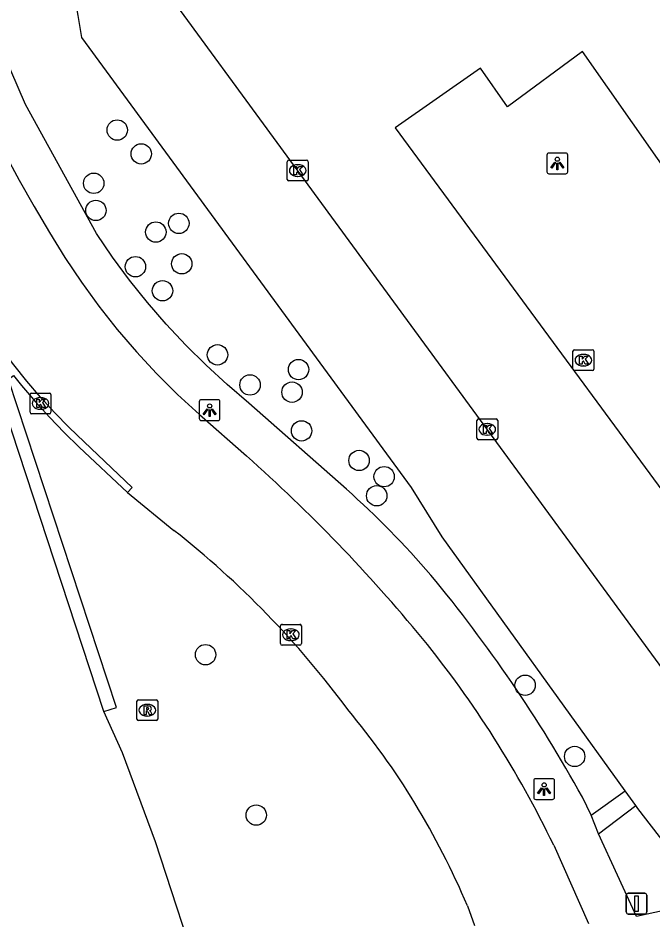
# Model space of a CAD drawing. Extents: x 161477 to 163040, y 383680 to 384868.
# Drawn here: x 161763.37 to 161793.84, y 383706.57 to 383749.87 of the extents above; entities that cross this region are included whole.
import ezdxf

# ---------------------------------------------------------------- set-up
doc = ezdxf.new("R2010")
doc.units = 0
for name, color, linetype in [('IMGEO_Berm_open', 7, 'Continuous'), ('IMGEO_Boom', 7, 'Continuous'), ('IMGEO_Fietspad_gesloten', 7, 'Continuous'), ('IMGEO_Kademuur', 7, 'Continuous'), ('IMGEO_Kolk', 7, 'Continuous'), ('IMGEO_Lichtpunt', 7, 'Continuous'), ('IMGEO_Parkeervlak_open', 7, 'Continuous'), ('IMGEO_Rijbaan_lokaal_open', 7, 'Continuous'), ('IMGEO_Rioolput', 7, 'Continuous'), ('IMGEO_Verkeersbordpaal', 7, 'Continuous'), ('IMGEO_Voetpad_open', 7, 'Continuous'), ('IMGEO_Waterloop', 7, 'Continuous')]:
    doc.layers.add(name, color=color, linetype=linetype)

msp = doc.modelspace()

# ---------------------------------------------------------------- linework, layer by layer
at = {"layer": 'IMGEO_Berm_open'}
msp.add_lwpolyline([(161763.146, 383732.712), (161763.538, 383732.224), (161764.198, 383731.452), (161764.881, 383730.703), (161765.584, 383729.978), (161766.306, 383729.276), (161768.622, 383727.098)], dxfattribs=at)
at = {"layer": 'IMGEO_Boom'}
for centre in [(161768.129, 383744.494), (161769.279, 383743.349), (161766.999, 383741.936), (161767.103, 383740.633), (161771.083, 383740.013), (161769.98, 383739.596), (161771.224, 383738.071), (161769, 383737.932), (161770.299, 383736.777), (161772.939, 383733.701), (161776.828, 383732.993), (161774.5, 383732.255), (161776.516, 383731.909), (161776.973, 383730.051), (161779.732, 383728.629), (161780.936, 383727.852), (161780.58, 383726.937), (161772.366, 383719.305), (161787.701, 383717.837), (161790.08, 383714.419), (161774.799, 383711.605)]:
    msp.add_circle(centre, 0.489, dxfattribs=at)
at = {"layer": 'IMGEO_Fietspad_gesloten'}
for points in [[(161757.35, 383756.952), (161759.771, 383749.969), (161760.303, 383748.623), (161760.867, 383747.288), (161761.461, 383745.966), (161762.086, 383744.658), (161762.741, 383743.364), (161763.425, 383742.086), (161764.138, 383740.825), (161764.879, 383739.581), (161765.619, 383738.373), (161766.407, 383737.192), (161767.244, 383736.041), (161768.126, 383734.924), (161769.052, 383733.843), (161770.019, 383732.8), (161771.025, 383731.798), (161772.068, 383730.839), (161774.327, 383728.846)], [(161768.622, 383727.098), (161768.848, 383727.338), (161766.533, 383729.517), (161765.817, 383730.211), (161765.121, 383730.929), (161764.446, 383731.671), (161763.792, 383732.434), (161763.161, 383733.22), (161762.555, 383734.026), (161762.308, 383734.375)], [(161768.622, 383727.098), (161770.85, 383725.27)], [(161789.073, 383710.161), (161790.747, 383706.405)], [(161784.931, 383707.254), (161785.274, 383706.307)]]:
    msp.add_lwpolyline(points, dxfattribs=at)
for centre, radius, start, end in [((161722.929, 383670.839), 77.502, 39.44122, 48.4569), ((161743.191, 383690.092), 44.75, 36.4381, 51.8236), ((161743.653, 383688.293), 50.41, 25.7096, 39.0854), ((161750.325, 383692.621), 37.573, 22.9205, 39.7983)]:
    msp.add_arc(centre, radius, start, end, dxfattribs=at)
at = {"layer": 'IMGEO_Kademuur'}
for points in [[(161767.49, 383716.575), (161761.709, 383734.131), (161761.374, 383735.159), (161760.956, 383736.442), (161754.567, 383756.034), (161749.223, 383772.248), (161749.084, 383772.651), (161748.951, 383773.006), (161748.791, 383773.4), (161733.057, 383810.729), (161717.668, 383847.243), (161717.415, 383847.864), (161717.163, 383848.533), (161716.928, 383849.208), (161716.711, 383849.89), (161716.511, 383850.577), (161716.329, 383851.268), (161716.174, 383851.92), (161710.911, 383875.545), (161700.92, 383919.408), (161699.398, 383926.091)], [(161767.49, 383716.575), (161768.098, 383716.775), (161762.912, 383732.524), (161763.029, 383732.618), (161763.146, 383732.712)], [(161772.278, 383703.211), (161769.966, 383710.318), (161768.382, 383714.591), (161767.49, 383716.575)]]:
    msp.add_lwpolyline(points, dxfattribs=at)
at = {"layer": 'IMGEO_Kolk'}
for p, q in [((161776.289, 383742.122), (161776.289, 383742.974)), ((161776.364, 383743.048), (161777.216, 383743.048)), ((161777.29, 383742.974), (161777.29, 383742.122)), ((161776.777, 383742.828), (161776.802, 383742.828)), ((161777.216, 383742.048), (161776.364, 383742.048)), ((161776.8, 383742.268), (161776.775, 383742.268)), ((161789.997, 383733.019), (161789.997, 383733.871)), ((161790.072, 383733.945), (161790.924, 383733.945)), ((161790.998, 383733.871), (161790.998, 383733.019)), ((161790.485, 383733.725), (161790.51, 383733.725)), ((161790.924, 383732.945), (161790.072, 383732.945)), ((161790.508, 383733.165), (161790.483, 383733.165)), ((161763.945, 383730.942), (161763.945, 383731.794)), ((161764.02, 383731.868), (161764.872, 383731.868)), ((161764.433, 383731.648), (161764.458, 383731.648)), ((161764.946, 383731.794), (161764.946, 383730.942)), ((161764.872, 383730.868), (161764.02, 383730.868)), ((161764.456, 383731.088), (161764.431, 383731.088)), ((161785.386, 383729.697), (161785.386, 383730.549)), ((161785.461, 383730.623), (161786.313, 383730.623)), ((161785.874, 383730.403), (161785.899, 383730.403)), ((161786.387, 383730.549), (161786.387, 383729.697)), ((161786.313, 383729.623), (161785.461, 383729.623)), ((161785.897, 383729.843), (161785.872, 383729.843)), ((161776.037, 383720.762), (161776.889, 383720.762)), ((161775.962, 383719.836), (161775.962, 383720.688)), ((161776.45, 383720.542), (161776.475, 383720.542)), ((161776.963, 383720.688), (161776.963, 383719.836)), ((161776.473, 383719.982), (161776.448, 383719.982)), ((161776.889, 383719.762), (161776.037, 383719.762))]:
    msp.add_line(p, q, dxfattribs=at)
for points in [[(161776.289, 383742.122), (161776.289, 383742.974)], [(161776.364, 383743.048), (161777.216, 383743.048)], [(161777.29, 383742.974), (161777.29, 383742.122)], [(161776.61, 383742.748), (161776.733, 383742.748), (161776.733, 383742.597), (161776.863, 383742.748), (161777.027, 383742.748), (161776.881, 383742.597), (161777.034, 383742.348), (161776.882, 383742.348), (161776.797, 383742.512), (161776.733, 383742.445), (161776.733, 383742.348), (161776.61, 383742.348), (161776.61, 383742.748)], [(161777.216, 383742.048), (161776.364, 383742.048)], [(161789.997, 383733.019), (161789.997, 383733.871)], [(161790.072, 383733.945), (161790.924, 383733.945)], [(161790.998, 383733.871), (161790.998, 383733.019)], [(161790.318, 383733.645), (161790.441, 383733.645), (161790.441, 383733.494), (161790.571, 383733.645), (161790.735, 383733.645), (161790.589, 383733.494), (161790.742, 383733.245), (161790.59, 383733.245), (161790.505, 383733.409), (161790.441, 383733.342), (161790.441, 383733.245), (161790.318, 383733.245), (161790.318, 383733.645)], [(161790.924, 383732.945), (161790.072, 383732.945)], [(161763.945, 383730.942), (161763.945, 383731.794)], [(161764.02, 383731.868), (161764.872, 383731.868)], [(161764.946, 383731.794), (161764.946, 383730.942)], [(161764.266, 383731.568), (161764.389, 383731.568), (161764.389, 383731.417), (161764.519, 383731.568), (161764.683, 383731.568), (161764.537, 383731.417), (161764.69, 383731.168), (161764.538, 383731.168), (161764.453, 383731.332), (161764.389, 383731.265), (161764.389, 383731.168), (161764.266, 383731.168), (161764.266, 383731.568)], [(161764.872, 383730.868), (161764.02, 383730.868)], [(161785.386, 383729.697), (161785.386, 383730.549)], [(161785.461, 383730.623), (161786.313, 383730.623)], [(161785.707, 383730.323), (161785.83, 383730.323), (161785.83, 383730.172), (161785.96, 383730.323), (161786.124, 383730.323), (161785.978, 383730.172), (161786.131, 383729.923), (161785.979, 383729.923), (161785.894, 383730.087), (161785.83, 383730.02), (161785.83, 383729.923), (161785.707, 383729.923), (161785.707, 383730.323)], [(161786.387, 383730.549), (161786.387, 383729.697)], [(161786.313, 383729.623), (161785.461, 383729.623)], [(161776.037, 383720.762), (161776.889, 383720.762)], [(161775.962, 383719.836), (161775.962, 383720.688)], [(161776.283, 383720.462), (161776.406, 383720.462), (161776.406, 383720.311), (161776.536, 383720.462), (161776.7, 383720.462), (161776.554, 383720.311), (161776.707, 383720.062), (161776.555, 383720.062), (161776.47, 383720.226), (161776.406, 383720.159), (161776.406, 383720.062), (161776.283, 383720.062), (161776.283, 383720.462)], [(161776.963, 383720.688), (161776.963, 383719.836)], [(161776.889, 383719.762), (161776.037, 383719.762)]]:
    msp.add_lwpolyline(points, dxfattribs=at)
for centre, start, end in [((161776.366, 383742.972), 91.552, 178.448), ((161776.366, 383742.972), 91.552, 178.448), ((161777.214, 383742.972), 1.552, 88.448), ((161777.214, 383742.972), 1.552, 88.448), ((161776.366, 383742.124), 181.552, 268.448), ((161776.366, 383742.124), 181.552, 268.448), ((161777.214, 383742.124), 271.552, 358.448), ((161777.214, 383742.124), 271.552, 358.448), ((161790.074, 383733.869), 91.552, 178.448), ((161790.074, 383733.869), 91.552, 178.448), ((161790.922, 383733.869), 1.552, 88.448), ((161790.922, 383733.869), 1.552, 88.448), ((161790.074, 383733.021), 181.552, 268.448), ((161790.074, 383733.021), 181.552, 268.448), ((161790.922, 383733.021), 271.552, 358.448), ((161790.922, 383733.021), 271.552, 358.448), ((161764.022, 383731.792), 91.552, 178.448), ((161764.022, 383731.792), 91.552, 178.448), ((161764.87, 383731.792), 1.552, 88.448), ((161764.87, 383731.792), 1.552, 88.448), ((161764.022, 383730.944), 181.552, 268.448), ((161764.022, 383730.944), 181.552, 268.448), ((161764.87, 383730.944), 271.552, 358.448), ((161764.87, 383730.944), 271.552, 358.448), ((161785.463, 383730.547), 91.552, 178.448), ((161785.463, 383730.547), 91.552, 178.448), ((161786.311, 383730.547), 1.552, 88.448), ((161786.311, 383730.547), 1.552, 88.448), ((161785.463, 383729.699), 181.552, 268.448), ((161785.463, 383729.699), 181.552, 268.448), ((161786.311, 383729.699), 271.552, 358.448), ((161786.311, 383729.699), 271.552, 358.448), ((161776.039, 383720.686), 91.552, 178.448), ((161776.039, 383720.686), 91.552, 178.448), ((161776.887, 383720.686), 1.552, 88.448), ((161776.887, 383720.686), 1.552, 88.448), ((161776.039, 383719.838), 181.552, 268.448), ((161776.039, 383719.838), 181.552, 268.448), ((161776.887, 383719.838), 271.552, 358.448), ((161776.887, 383719.838), 271.552, 358.448)]:
    msp.add_arc(centre, 0.0765, start, end, dxfattribs=at)
for centre, major_axis, ratio, start_param, end_param in [((161776.776, 383742.548), (-0.387, 0.002), 0.722429, 4.712389, 7.853982), ((161776.801, 383742.548), (-0.39, 0.002), 0.717154, 1.570796, 4.712389), ((161790.484, 383733.445), (-0.387, 0.002), 0.722429, 4.712389, 7.853982), ((161790.509, 383733.445), (-0.39, 0.002), 0.717154, 1.570796, 4.712389), ((161764.432, 383731.368), (-0.387, 0.002), 0.722429, 4.712389, 7.853982), ((161764.457, 383731.368), (-0.39, 0.002), 0.717154, 1.570796, 4.712389), ((161785.873, 383730.123), (-0.387, 0.002), 0.722429, 4.712389, 7.853982), ((161785.898, 383730.123), (-0.39, 0.002), 0.717154, 1.570796, 4.712389), ((161776.449, 383720.262), (-0.387, 0.002), 0.722429, 4.712389, 7.853982), ((161776.474, 383720.262), (-0.39, 0.002), 0.717154, 1.570796, 4.712389)]:
    msp.add_ellipse(centre, major_axis=major_axis, ratio=ratio, start_param=start_param, end_param=end_param, dxfattribs=at)
at = {"layer": 'IMGEO_Lichtpunt'}
for p, q in [((161788.752, 383743.294), (161788.752, 383742.487)), ((161788.752, 383743.294), (161788.752, 383742.487)), ((161789.654, 383743.389), (161788.846, 383743.389)), ((161789.654, 383743.389), (161788.846, 383743.389)), ((161789.748, 383742.487), (161789.748, 383743.294)), ((161789.748, 383742.487), (161789.748, 383743.294)), ((161788.846, 383742.393), (161789.654, 383742.393)), ((161788.846, 383742.393), (161789.654, 383742.393)), ((161772.062, 383731.45), (161772.062, 383730.643)), ((161772.062, 383731.45), (161772.062, 383730.643)), ((161772.964, 383731.545), (161772.156, 383731.545)), ((161772.964, 383731.545), (161772.156, 383731.545)), ((161773.058, 383730.643), (161773.058, 383731.45)), ((161773.058, 383730.643), (161773.058, 383731.45)), ((161772.156, 383730.549), (161772.964, 383730.549)), ((161772.156, 383730.549), (161772.964, 383730.549)), ((161788.116, 383713.256), (161788.116, 383712.449)), ((161788.116, 383713.256), (161788.116, 383712.449)), ((161789.018, 383713.351), (161788.21, 383713.351)), ((161789.018, 383713.351), (161788.21, 383713.351)), ((161789.112, 383712.449), (161789.112, 383713.256)), ((161789.112, 383712.449), (161789.112, 383713.256)), ((161788.21, 383712.355), (161789.018, 383712.355)), ((161788.21, 383712.355), (161789.018, 383712.355))]:
    msp.add_line(p, q, dxfattribs=at)
for points in [[(161789.126, 383742.958), (161789.165, 383742.93), (161788.977, 383742.668), (161788.939, 383742.695), (161789.126, 383742.958)], [(161789.228, 383742.91), (161789.275, 383742.91), (161789.275, 383742.588), (161789.228, 383742.588), (161789.228, 383742.91)], [(161789.338, 383742.93), (161789.376, 383742.957), (161789.563, 383742.695), (161789.524, 383742.667), (161789.338, 383742.93)], [(161772.436, 383731.114), (161772.475, 383731.086), (161772.287, 383730.824), (161772.249, 383730.851), (161772.436, 383731.114)], [(161772.538, 383731.066), (161772.585, 383731.066), (161772.585, 383730.744), (161772.538, 383730.744), (161772.538, 383731.066)], [(161772.648, 383731.086), (161772.686, 383731.113), (161772.873, 383730.851), (161772.834, 383730.823), (161772.648, 383731.086)], [(161788.49, 383712.92), (161788.529, 383712.892), (161788.341, 383712.63), (161788.303, 383712.657), (161788.49, 383712.92)], [(161788.592, 383712.872), (161788.639, 383712.872), (161788.639, 383712.55), (161788.592, 383712.55), (161788.592, 383712.872)], [(161788.702, 383712.892), (161788.74, 383712.919), (161788.927, 383712.657), (161788.888, 383712.629), (161788.702, 383712.892)]]:
    msp.add_lwpolyline(points, dxfattribs=at)
for centre in [(161789.251, 383743.092), (161772.561, 383731.248), (161788.615, 383713.054)]:
    msp.add_circle(centre, 0.0994, dxfattribs=at)
for centre, start, end in [((161788.846, 383743.294), 90, 180), ((161788.846, 383743.294), 90, 180), ((161789.654, 383743.294), 0, 90), ((161789.654, 383743.294), 0, 90), ((161788.846, 383742.487), 180, 270), ((161788.846, 383742.487), 180, 270), ((161789.654, 383742.487), 270, 0), ((161789.654, 383742.487), 270, 360), ((161772.156, 383731.45), 90, 180), ((161772.156, 383731.45), 90, 180), ((161772.964, 383731.45), 0, 90), ((161772.964, 383731.45), 0, 90), ((161772.156, 383730.643), 180, 270), ((161772.156, 383730.643), 180, 270), ((161772.964, 383730.643), 270, 0), ((161772.964, 383730.643), 270, 360), ((161788.21, 383713.256), 90, 180), ((161788.21, 383713.256), 90, 180), ((161789.018, 383713.256), 0, 90), ((161789.018, 383713.256), 0, 90), ((161788.21, 383712.449), 180, 270), ((161788.21, 383712.449), 180, 270), ((161789.018, 383712.449), 270, 0), ((161789.018, 383712.449), 270, 360)]:
    msp.add_arc(centre, 0.0946, start, end, dxfattribs=at)
at = {"layer": 'IMGEO_Parkeervlak_open'}
for points in [[(161792.501, 383712.773), (161783.715, 383724.957), (161782.25, 383727.325), (161766.43, 383748.936), (161766.251, 383750), (161765.898, 383752.107), (161765.641, 383753.277), (161769.938, 383754.094), (161769.644, 383757.329)], [(161816.133, 383714.859), (161794.427, 383710.219), (161793.119, 383711.916), (161793.013, 383712.065)]]:
    msp.add_lwpolyline(points, dxfattribs=at)
at = {"layer": 'IMGEO_Rijbaan_lokaal_open'}
for points in [[(161815.294, 383719.233), (161796.764, 383715.267), (161771.336, 383750), (161770.165, 383751.6), (161770.064, 383752.714), (161803.309, 383756.73), (161807.906, 383756.18), (161808.967, 383754.917)], [(161790.459, 383748.268), (161786.849, 383745.612), (161785.557, 383747.457), (161781.467, 383744.594), (161799.973, 383719.442), (161807.133, 383724.455), (161790.459, 383748.268)]]:
    msp.add_lwpolyline(points, dxfattribs=at)
at = {"layer": 'IMGEO_Rioolput'}
for p, q in [((161769.07, 383716.215), (161769.07, 383717.067)), ((161769.145, 383717.141), (161769.997, 383717.141)), ((161769.558, 383716.921), (161769.583, 383716.921)), ((161770.071, 383717.067), (161770.071, 383716.215)), ((161769.997, 383716.141), (161769.145, 383716.141)), ((161769.581, 383716.361), (161769.556, 383716.361))]:
    msp.add_line(p, q, dxfattribs=at)
for points in [[(161769.07, 383716.215), (161769.07, 383717.067)], [(161769.145, 383717.141), (161769.997, 383717.141)], [(161770.071, 383717.067), (161770.071, 383716.215)], [(161769.659, 383716.839), (161769.407, 383716.841), (161769.407, 383716.441)], [(161769.407, 383716.441), (161769.531, 383716.441), (161769.531, 383716.603), (161769.542, 383716.603)], [(161769.585, 383716.76), (161769.531, 383716.76), (161769.531, 383716.679)], [(161769.531, 383716.679), (161769.583, 383716.679)], [(161769.589, 383716.574), (161769.66, 383716.441), (161769.8, 383716.441), (161769.735, 383716.567)], [(161769.997, 383716.141), (161769.145, 383716.141)]]:
    msp.add_lwpolyline(points, dxfattribs=at)
for centre, radius, start, end in [((161769.147, 383717.065), 0.0765, 91.552, 178.448), ((161769.147, 383717.065), 0.0765, 91.552, 178.448), ((161769.995, 383717.065), 0.0765, 1.552, 88.448), ((161769.995, 383717.065), 0.0765, 1.552, 88.448), ((161769.541, 383716.55), 0.0533, 26.0293, 88.6989), ((161769.567, 383716.868), 0.19, 274.7715, 282.9687), ((161769.591, 383716.664), 0.0964, 77.0061, 93.1865), ((161769.605, 383716.721), 0.0378, 276.6634, 79.6772), ((161769.658, 383716.729), 0.109, 350.3612, 89.416), ((161769.656, 383716.729), 0.112, 277.5842, 350.9817), ((161769.64, 383716.514), 0.108, 29.5134, 73.7905), ((161769.147, 383716.217), 0.0765, 181.552, 268.448), ((161769.147, 383716.217), 0.0765, 181.552, 268.448), ((161769.995, 383716.217), 0.0765, 271.552, 358.448), ((161769.995, 383716.217), 0.0765, 271.552, 358.448)]:
    msp.add_arc(centre, radius, start, end, dxfattribs=at)
for centre, major_axis, ratio, start_param, end_param in [((161769.557, 383716.641), (-0.387, 0.002), 0.722429, 4.712389, 7.853982), ((161769.582, 383716.641), (-0.39, 0.002), 0.717154, 1.570796, 4.712389)]:
    msp.add_ellipse(centre, major_axis=major_axis, ratio=ratio, start_param=start_param, end_param=end_param, dxfattribs=at)
at = {"layer": 'IMGEO_Verkeersbordpaal'}
for p, q in [((161792.653, 383707.853), (161793.443, 383707.853)), ((161793.443, 383707.853), (161792.653, 383707.853)), ((161792.553, 383706.953), (161792.553, 383707.753)), ((161792.553, 383707.753), (161792.553, 383706.953)), ((161793.543, 383707.753), (161793.543, 383706.953)), ((161793.543, 383706.953), (161793.543, 383707.753)), ((161793.443, 383706.853), (161792.653, 383706.853)), ((161792.653, 383706.853), (161793.443, 383706.853))]:
    msp.add_line(p, q, dxfattribs=at)
msp.add_lwpolyline([(161792.973, 383707.728), (161793.123, 383707.728), (161793.123, 383706.978), (161792.973, 383706.978), (161792.973, 383707.728)], dxfattribs=at)
for centre, start, end in [((161792.653, 383707.753), 90, 180), ((161792.653, 383707.753), 90, 180), ((161793.443, 383707.753), 0, 90), ((161793.443, 383707.753), 360, 90), ((161792.653, 383706.953), 180, 270), ((161792.653, 383706.953), 180, 270), ((161793.443, 383706.953), 270, 0), ((161793.443, 383706.953), 270, 0)]:
    msp.add_arc(centre, 0.1, start, end, dxfattribs=at)
at = {"layer": 'IMGEO_Voetpad_open'}
for points in [[(161779.13, 383727.25), (161774.445, 383731.382), (161773.404, 383732.273), (161772.395, 383733.204), (161771.42, 383734.173), (161770.481, 383735.179), (161769.581, 383736.219), (161768.72, 383737.292), (161767.902, 383738.394), (161767.127, 383739.524), (161763.724, 383745.713), (161761.591, 383750.613), (161759.173, 383757.553)], [(161790.866, 383711.597), (161792.501, 383712.773)], [(161793.013, 383712.065), (161792.501, 383712.773)], [(161790.866, 383711.597), (161790.449, 383712.457)], [(161791.217, 383710.71), (161793.013, 383712.065)], [(161791.217, 383710.71), (161790.866, 383711.597)], [(161816.176, 383711.448), (161810.634, 383710.569), (161793.048, 383706.734), (161791.217, 383710.71)]]:
    msp.add_lwpolyline(points, dxfattribs=at)
for centre, radius, start, end in [((161749.49, 383694.121), 44.453, 40.7256, 48.1809), ((161730.393, 383679.333), 68.585, 28.87948, 39.67994)]:
    msp.add_arc(centre, radius, start, end, dxfattribs=at)
at = {"layer": 'IMGEO_Waterloop'}
msp.add_lwpolyline([(161772.278, 383703.211), (161769.966, 383710.318), (161768.382, 383714.591), (161767.49, 383716.575)], dxfattribs=at)

doc.saveas('drawing.dxf')
